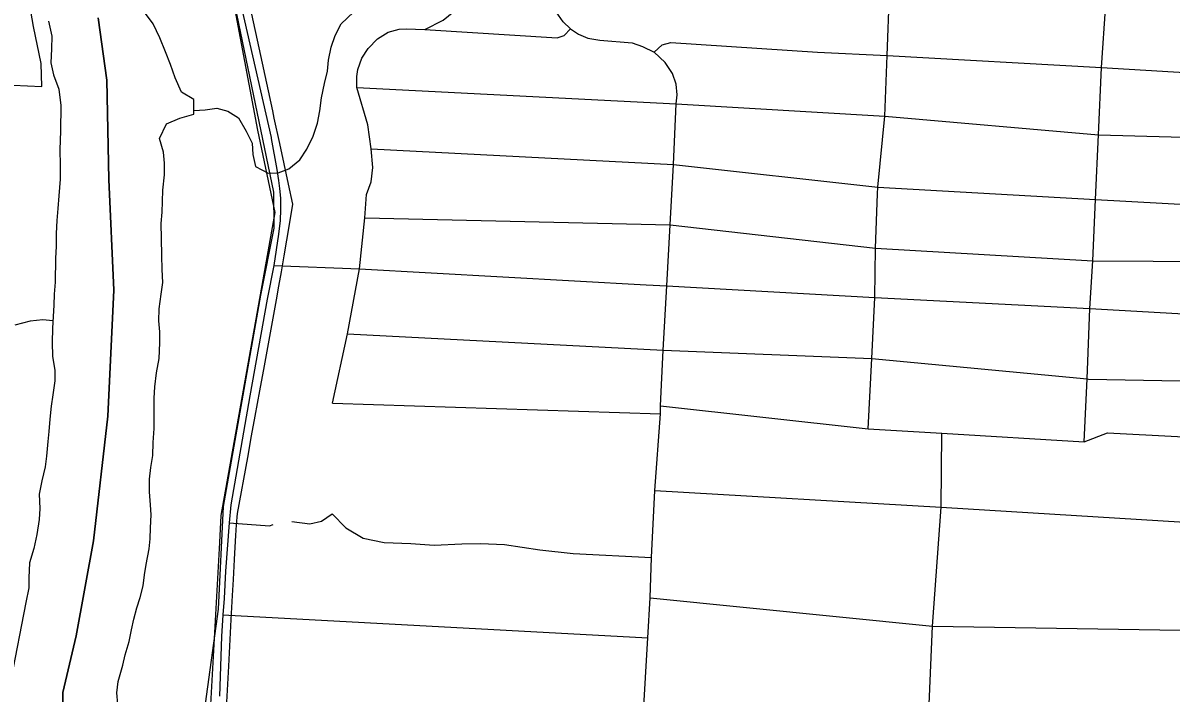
# Model space of a CAD drawing. Extents: x 114604 to 551442, y 316898 to 567001.
# Drawn here: x 179238 to 184952, y 408033 to 411368 of the extents above; entities that cross this region are included whole.
import ezdxf

# ---------------------------------------------------------------- set-up
doc = ezdxf.new("R2010")
doc.units = 0
for name, color, linetype in [('DV_X_County_Line', 7, 'Continuous'), ('GE_P_Alignment_1000_Bearings', 7, 'Continuous'), ('GE_P_Alignment_1000_Stations', 7, 'Continuous'), ('GE_P_Alignment_100_Cardinal_Points', 7, 'Continuous'), ('GE_P_Alignment_100_Stations', 7, 'Continuous'), ('GE_P_Alignment_500_Distances', 7, 'Continuous'), ('PM_P_Cells', 7, 'Continuous')]:
    doc.layers.add(name, color=color, linetype=linetype)

msp = doc.modelspace()

# ---------------------------------------------------------------- linework, layer by layer
at = {"layer": 'DV_X_County_Line'}
msp.add_line((179252.1, 408484.1), (179177.1, 408098.3), dxfattribs=at)
for points in [[(179710, 407977.5), (179704.7, 408033.7), (179711.5, 408089.7), (179734.5, 408171.6), (179747.2, 408223.5), (179766, 408289.4), (179778.8, 408347.4), (179789.5, 408401.4), (179804.2, 408457.3), (179820.9, 408509.2), (179835.6, 408567.1), (179842.3, 408621.2), (179851, 408673.2), (179866, 408751.1), (179870.7, 408801.2), (179873.4, 408855.3), (179876.2, 408919.3), (179872.8, 408969.5), (179867.6, 409033.7), (179868.4, 409097.8), (179875.2, 409155.8), (179884, 409215.8), (179886.8, 409279.9), (179891.7, 409350), (179890.7, 409426.2), (179891.6, 409500.3), (179894.3, 409556.4), (179903.2, 409626.4), (179916.2, 409698.4), (179919.2, 409776.5), (179919.9, 409830.6), (179914.5, 409884.8), (179915.3, 409944.9), (179926.3, 410018.9), (179935, 410076.9), (179931.8, 410141.1), (179928.7, 410211.3), (179927.8, 410295.4), (179926.8, 410369.6), (179931.5, 410425.7), (179932.2, 410479.8), (179934.9, 410535.8), (179941.9, 410611.9), (179942.6, 410670), (179937.3, 410724.2), (179918.2, 410792.5), (179953.1, 410866.3), (180019.5, 410893.5), (180087.8, 410914.7), (180088.8, 410986.9), (180027.2, 411023.7), (179996.1, 411094.2), (179972.9, 411160.6), (179947.7, 411225.1), (179918.6, 411293.5), (179885.5, 411364.1), (179828.4, 411440.9)], [(179365.2, 411376.5), (179382.3, 411302.1), (179379.5, 411240), (179376.6, 411169.9), (179389.8, 411109.6), (179416.9, 411039.2), (179425.9, 410956.9), (179424.2, 410828.7), (179421.1, 410738.5), (179424.1, 410658.3), (179423.2, 410590.2), (179416.1, 410508.1), (179411.3, 410444.1), (179406.5, 410384), (179403.7, 410319.9), (179402.9, 410257.8), (179400.1, 410195.7), (179398.6, 410077.5), (179393.8, 410017.4), (179391.1, 409963.3), (179388.4, 409907.3), (179385.7, 409849.2), (179382.8, 409777.1), (179385.9, 409708.9), (179397, 409638.6), (179396.3, 409586.5), (179387.4, 409516.5), (179378.7, 409460.5), (179371.9, 409396.5), (179367.1, 409334.4), (179362.5, 409284.3), (179355.5, 409212.3), (179348.8, 409158.3), (179331.9, 409088.3), (179319.1, 409022.4), (179322.2, 408952.2), (179319.5, 408896.1), (179306.5, 408822.1), (179291.6, 408752.2), (179270.7, 408680.3), (179267.7, 408606.2), (179267.1, 408556.1), (179252.1, 408484.1)]]:
    msp.add_lwpolyline(points, dxfattribs=at)
at = {"layer": 'GE_P_Alignment_1000_Bearings'}
msp.add_lwpolyline([(183376.8, 402652.3), (183263.9, 402983.3), (183068.4, 403258.4), (182762.9, 403463.6), (182374.4, 403682), (182096.7, 403859.7), (181943.2, 404066), (181491.7, 405348.5), (181352.3, 405513.4), (180693.6, 406780.5), (180414, 407234.7), (180231.1, 407675.8), (180146, 407979.3), (180211.7, 408449.9), (180235.6, 408961.6), (180421.4, 410013.7), (180488.1, 410346), (180486.8, 410525.7), (180257.7, 411630.1), (179705.3, 415400.5), (179548.2, 416118.3), (179532.3, 416408.5), (179529.1, 416851), (179554, 417238.3)], dxfattribs=at)
at = {"layer": 'GE_P_Alignment_1000_Stations'}
msp.add_line((180283.2, 411634.5), (180472.7, 410798), dxfattribs=at)
msp.add_lwpolyline([(180472.7, 410798), (180473.9, 410792.8), (180502, 410638.6), (180510.5, 410583.1), (180514.5, 410544.8), (180519.2, 410495.2), (180519.6, 410439.1), (180517.9, 410384), (180509.7, 410316), (180486, 410161.4), (180453.7, 409992.8), (180366.5, 409512.9), (180273.3, 408969.3), (180264.2, 408879.7), (180245.5, 408638.8), (180238.8, 408503.2), (180232.6, 408422.6), (180226.2, 408314.8), (180215.8, 408016.7)], dxfattribs=at)
at = {"layer": 'GE_P_Alignment_100_Cardinal_Points'}
for p, q in [((180778.5, 409476), (182411.7, 409423)), ((180232.6, 408422.6), (182348, 408307.5))]:
    msp.add_line(p, q, dxfattribs=at)
for points in [[(181963.4, 411339.2), (181927, 411373.8), (181891.8, 411422.9), (181866, 411498.6), (181867.6, 411605.7), (181883.8, 411925.6), (181887.4, 412022.2), (181895.5, 412061.2), (181909.6, 412102.9), (181936.3, 412166.4), (181959.4, 412217.2), (181985.9, 412300.5), (181996.1, 412398.2), (182002.3, 412535.6), (182030.8, 413081.5), (182056.3, 413540.4), (182080, 413921.3)], [(180778.5, 409476), (180852.9, 409820.8), (180912.7, 410144.9), (180939.5, 410398.3), (180947.8, 410515), (180970.7, 410577.7), (180979.2, 410648.3), (180971.3, 410742.3), (180954.2, 410861.4), (180900.4, 411047.2), (180900, 411101.4), (180905.7, 411136.6), (180924.6, 411192.1), (180957, 411240.5), (181002, 411289.3), (181055.1, 411322.1), (181110.5, 411337.5), (181145.3, 411339), (181238.9, 411335.2), (181330, 411382.7), (181382.7, 411425.3), (181419.5, 411483.3), (181439.5, 411549.6), (181451, 411621.9)], [(183445.2, 409348.1), (183463, 409697.7), (183478.7, 410002.3), (183480.7, 410247.4), (183491.4, 410517.7), (183492.7, 410550), (183528.6, 410903.6), (183539.9, 411205.8), (183550.6, 411520)], [(184520.7, 409282.7), (184535.3, 409596.1), (184547.5, 409947.3), (184562.7, 410184), (184576.9, 410489.6), (184591.9, 410810.7), (184606.2, 411147.1), (184627.5, 411461.8)], [(181238.9, 411335.2), (181897.5, 411294.2), (181931.1, 411305.3), (181963.4, 411339.2)], [(181963.4, 411339.2), (182003.3, 411311.8), (182050.4, 411292.9), (182109.9, 411281.9), (182270.8, 411268.6), (182321.6, 411250.9), (182379.6, 411222.4)], [(182379.6, 411222.4), (182419.1, 411258.8), (182462.4, 411270), (183193, 411222.8), (183539.9, 411205.8), (184606.2, 411147.1), (185819.7, 411072.7)], [(182325.2, 407911.2), (182348, 408307.5), (182359.9, 408506.3), (182366.3, 408708.3), (182383.7, 409041.5), (182411.7, 409423), (182411.4, 409463), (182424.8, 409739.9), (182442.7, 410059.7), (182460.1, 410364), (182476.2, 410663.1), (182489.7, 410966.1), (182494.6, 411010.6), (182489, 411064.1), (182471.7, 411116.2), (182434.2, 411170.4), (182379.6, 411222.4)], [(180900.4, 411047.2), (182489.7, 410966.1), (183528.6, 410903.6), (184591.9, 410810.7), (185798.3, 410777.9)], [(180971.3, 410742.3), (182476.2, 410663.1), (183492.7, 410550), (184576.9, 410489.6), (185783.4, 410422.3)], [(180939.5, 410398.3), (182460.1, 410364), (183480.7, 410247.4), (184562.7, 410184), (185762.6, 410177.9)], [(180486, 410161.4), (180912.7, 410144.9), (182340.7, 410065.4)], [(182340.7, 410065.4), (182442.7, 410059.7), (183478.7, 410002.3), (184547.5, 409947.3), (185744.7, 409878.3)], [(180852.9, 409820.8), (182424.8, 409739.9), (183463, 409697.7), (184535.3, 409596.1), (184541.3, 409595.7), (185726.9, 409573.3)], [(182411.4, 409463), (183445.2, 409348.1), (183811, 409325.9), (184520.7, 409282.7), (184636.6, 409328.5), (185712.6, 409272.1)], [(183744.6, 407898.9), (183765.7, 408365.2), (183807.8, 408957.9), (183811, 409325.9)], [(182383.7, 409041.5), (183807.8, 408957.9), (185236.3, 408869.5), (185349.6, 408866.6), (185417.4, 408874.5), (185478.9, 408884.8), (185531.7, 408902.4), (185600.5, 408933.7), (185633.6, 408963.5), (185661.6, 408995.8), (185702.9, 409079.9)], [(180576.7, 408887.1), (180665.9, 408875.4), (180724.3, 408888.1), (180776.3, 408925.4), (180844.4, 408855.2), (180930.9, 408803.5), (181035.6, 408782.8), (181167.9, 408777.5), (181284.8, 408769.2), (181423.1, 408776.3), (181515.4, 408777), (181635.3, 408771.7), (181810.8, 408745.3), (181977, 408728), (182366.3, 408708.3)], [(180264.2, 408879.7), (180465.8, 408864.5), (180483, 408871.6)], [(182359.9, 408506.3), (183765.7, 408365.2), (185204.9, 408342.6), (185538.8, 408335), (185869.5, 408317.4), (186203.5, 408299.7), (186554.2, 408278.9)]]:
    msp.add_lwpolyline(points, dxfattribs=at)
at = {"layer": 'GE_P_Alignment_100_Stations'}
for points in [[(178974.4, 411068.3), (179332.5, 411052.5), (179329.4, 411166.9), (179291.4, 411350.2), (179264, 411503.9), (179242.3, 411621.1), (179228.2, 411697.7)], [(180254.8, 411637.6), (180406, 410833.7), (180492, 410424.2), (180274.7, 409205.1), (180223.2, 408916.1), (180216.3, 408782.6), (180169.9, 407945.5)], [(180252.6, 407987.3), (180262.3, 408167.4), (180274.8, 408398.5), (180278.2, 408459), (180281.4, 408518.8), (180285.7, 408597.8), (180291.1, 408697.9), (180294.4, 408758.9), (180297.6, 408817.7), (180300.4, 408869.7), (180306.4, 408926.5), (180357, 409205.7), (180376.4, 409312.3), (180394.4, 409411.6), (180417, 409536.6), (180439.7, 409661.5), (180499.3, 409989.9), (180511.5, 410057.3), (180524.5, 410129.1), (180537.7, 410208.3), (180564.5, 410365.7), (180581.6, 410465.3), (180560, 410565.4), (180516.4, 410767.4), (180488.9, 410894.7), (180481, 410931.4), (180421.6, 411206.7), (180369.3, 411449.2)]]:
    msp.add_lwpolyline(points, dxfattribs=at)
at = {"layer": 'GE_P_Alignment_500_Distances'}
for points in [[(179611.8, 411393.4), (179655.4, 411083.8), (179665.9, 410588.1), (179690.5, 410037.5), (179660.7, 409410.7), (179589.4, 408790.4), (179503.3, 408318.1), (179436.5, 408035.3), (179427.4, 407388), (179491.6, 407078.6), (179603.7, 406824.7), (179605.4, 406590.5), (179654.8, 406418.7), (179697.5, 406233.1), (179774.9, 405999.6), (180095, 405547.5), (180310.1, 405321.8), (180532.5, 405041.1), (181060.4, 404411.4), (181423, 403790.9), (181868.2, 403174.4), (182210.5, 402509)], [(182210.5, 402509), (181868.2, 403174.4), (181423, 403790.9), (181060.4, 404411.4), (180532.5, 405041.1), (180310.1, 405321.8), (180095, 405547.5), (179774.9, 405999.6), (179697.5, 406233.1), (179654.8, 406418.7), (179605.4, 406590.5), (179603.7, 406824.7), (179491.6, 407078.6), (179427.4, 407388), (179436.5, 408035.3), (179503.3, 408318.1), (179589.4, 408790.4), (179660.7, 409410.7), (179690.5, 410037.5), (179665.9, 410588.1), (179655.4, 411083.8), (179611.8, 411393.4)]]:
    msp.add_lwpolyline(points, dxfattribs=at)
at = {"layer": 'PM_P_Cells'}
for points in [[(180088.1, 410932.2), (180145.6, 410935.5), (180203.7, 410943.1), (180257.7, 410928.6), (180311.5, 410896.1), (180349.1, 410829.7), (180378.8, 410769.3), (180382.4, 410713.1), (180396, 410652.8), (180457.9, 410620.2), (180507.9, 410621.9), (180562.1, 410641.5), (180616.4, 410687.2), (180650.7, 410739.1), (180683.2, 410805.1), (180703.6, 410869.1), (180716, 410931.2), (180724.4, 410995.3), (180738.8, 411067.4), (180753.2, 411127.5), (180759.6, 411183.6), (180772, 411247.7), (180792.4, 411305.7), (180822.7, 411363.6), (180883.1, 411421.3)], [(179387.4, 409885.2), (179336.6, 409890.6), (179274.5, 409883), (179198.4, 409863.5)]]:
    msp.add_lwpolyline(points, dxfattribs=at)

doc.saveas('drawing.dxf')
